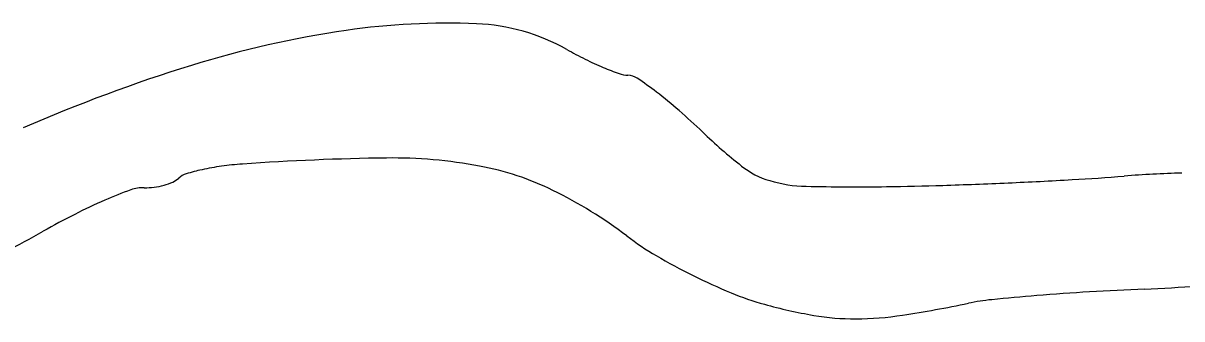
# Model space of a CAD drawing. Extents: x 0 to 34, y 0 to 22.
# Drawn here: x 25.9973 to 26.1401, y 9.0263 to 9.0628 of the extents above; entities that cross this region are included whole.
import ezdxf

# ---------------------------------------------------------------- set-up
doc = ezdxf.new("R2010")
doc.units = 0
doc.layers.add('SH_Text', color=7, linetype='Continuous')

msp = doc.modelspace()

# ---------------------------------------------------------------- linework, layer by layer
at = {"layer": 'SH_Text'}
for centre, radius, start, end in [((26.049540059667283, 8.975870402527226), 0.08691071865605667, 87.61351471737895, 98.22032215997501), ((26.052126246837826, 9.0379254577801), 0.024801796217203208, 60.640754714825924, 87.61345156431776), ((26.0548963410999, 8.93879450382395), 0.12437152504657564, 98.22038537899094, 107.25216807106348), ((26.088089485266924, 9.10185620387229), 0.04855006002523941, 240.64075206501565, 243.6685432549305), ((26.084630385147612, 9.094866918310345), 0.04075163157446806, 243.66854848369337, 247.12116012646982), ((26.077731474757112, 8.865264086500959), 0.20136610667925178, 107.25224456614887, 113.54746701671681), ((26.082882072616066, 9.090724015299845), 0.03625493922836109, 247.1212832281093, 250.40273203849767), ((26.071939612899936, 9.059989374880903), 0.0036304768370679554, 250.40270027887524, 268.1843171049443), ((26.071756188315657, 9.054203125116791), 0.002158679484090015, 55.90342550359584, 88.18434415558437), ((26.043162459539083, 9.011964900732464), 0.05316523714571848, 52.740913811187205, 55.90344009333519), ((26.04282791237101, 9.011524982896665), 0.05371791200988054, 48.93162520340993, 52.74098532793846), ((26.02598005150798, 8.992190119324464), 0.0793633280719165, 46.08842188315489, 48.93175094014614), ((26.12645229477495, 9.096554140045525), 0.06550392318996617, 226.088500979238, 231.66915257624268), ((26.0460471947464, 8.737745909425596), 0.30843256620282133, 90.73942684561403, 94.04172701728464), ((26.042819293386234, 8.987848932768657), 0.05830871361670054, 79.397450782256, 90.73939310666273), ((26.01802850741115, 9.04200622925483), 0.0022925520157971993, 106.83856487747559, 133.184297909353), ((26.02504141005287, 9.01883471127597), 0.026502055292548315, 102.45548771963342, 106.83853876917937), ((26.0258569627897, 9.015142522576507), 0.03028324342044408, 97.84475900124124, 102.45553035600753), ((26.02706766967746, 9.0063551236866), 0.03915365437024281, 94.04179794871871, 97.84474271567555), ((26.047084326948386, 9.010633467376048), 0.03512843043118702, 63.834631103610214, 79.3974100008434), ((26.09225800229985, 9.053304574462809), 0.01036977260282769, 231.66923674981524, 253.4587061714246), ((26.143368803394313, 8.913146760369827), 0.13119019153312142, 91.43141029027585, 94.53733892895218), ((26.012269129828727, 9.05136566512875), 0.008885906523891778, 277.39355979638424, 285.5350721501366), ((26.012575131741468, 9.050264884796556), 0.007743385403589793, 285.5350525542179, 294.070467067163), ((26.01466200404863, 9.04559314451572), 0.0026267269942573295, 294.07064437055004, 313.18453824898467), ((26.094125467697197, 9.05959237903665), 0.01692903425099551, 253.45869822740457, 268.83919307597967), ((26.099848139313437, 9.34200373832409), 0.2993983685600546, 268.83914295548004, 270.7365066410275), ((26.099045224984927, 9.404481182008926), 0.36188097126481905, 270.7364680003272, 271.8337883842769), ((26.089465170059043, 9.703699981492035), 0.6612530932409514, 271.83379642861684, 272.53257359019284), ((26.090139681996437, 9.68842962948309), 0.6459678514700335, 272.53265371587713, 273.2344102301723), ((26.110658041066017, 9.325343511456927), 0.28230243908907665, 273.23442131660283, 274.5373133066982), ((26.031616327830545, 8.984754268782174), 0.061214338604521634, 110.13625602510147, 113.34942197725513), ((26.01206359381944, 9.038080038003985), 0.004416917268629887, 88.18438390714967, 110.13623150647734), ((26.012442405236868, 9.050030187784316), 0.007539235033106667, 268.1843645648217, 277.3937118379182), ((26.037834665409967, 8.991806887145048), 0.05610452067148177, 52.875922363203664, 63.83466237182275), ((26.03378400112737, 8.9797330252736), 0.06668349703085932, 113.34945964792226, 116.88364152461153), ((26.04279696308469, 8.96195511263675), 0.08661557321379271, 116.88369660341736, 119.788666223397), ((25.94836589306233, 9.12691700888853), 0.10346244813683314, 293.94980412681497, 299.7885847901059), ((26.094252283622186, 9.06633924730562), 0.037372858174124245, 232.87594042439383, 239.55359209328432), ((26.112411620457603, 9.097233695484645), 0.07320899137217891, 239.5535794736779, 243.5911390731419), ((26.112367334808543, 9.097144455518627), 0.07310936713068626, 243.59111755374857, 247.63005182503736), ((26.151918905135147, 8.646354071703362), 0.3839932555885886, 92.45014150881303, 93.46335347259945), ((26.127615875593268, 9.21432238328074), 0.18449477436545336, 272.4501924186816, 274.5010973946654), ((26.09858532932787, 9.063656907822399), 0.03689666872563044, 247.63002042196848, 254.36720867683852), ((26.119381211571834, 9.001342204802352), 0.02748172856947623, 95.6505782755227, 101.75296968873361), ((26.146577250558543, 8.72647504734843), 0.303691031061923, 94.60254686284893, 95.65059395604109), ((26.148560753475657, 8.701838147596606), 0.32840764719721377, 93.46331527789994, 94.60257517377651), ((26.104963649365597, 9.086450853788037), 0.06056620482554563, 254.36714361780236, 260.26226638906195), ((26.08196533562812, 9.181179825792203), 0.1562069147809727, 278.72811156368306, 281.75292389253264), ((26.099762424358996, 9.05614246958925), 0.029814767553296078, 260.2622136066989, 270.27961138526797), ((26.099716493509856, 9.065555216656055), 0.03922762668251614, 270.27960403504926, 278.7280484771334)]:
    msp.add_arc(centre, radius, start, end, dxfattribs=at)

doc.saveas('drawing.dxf')
